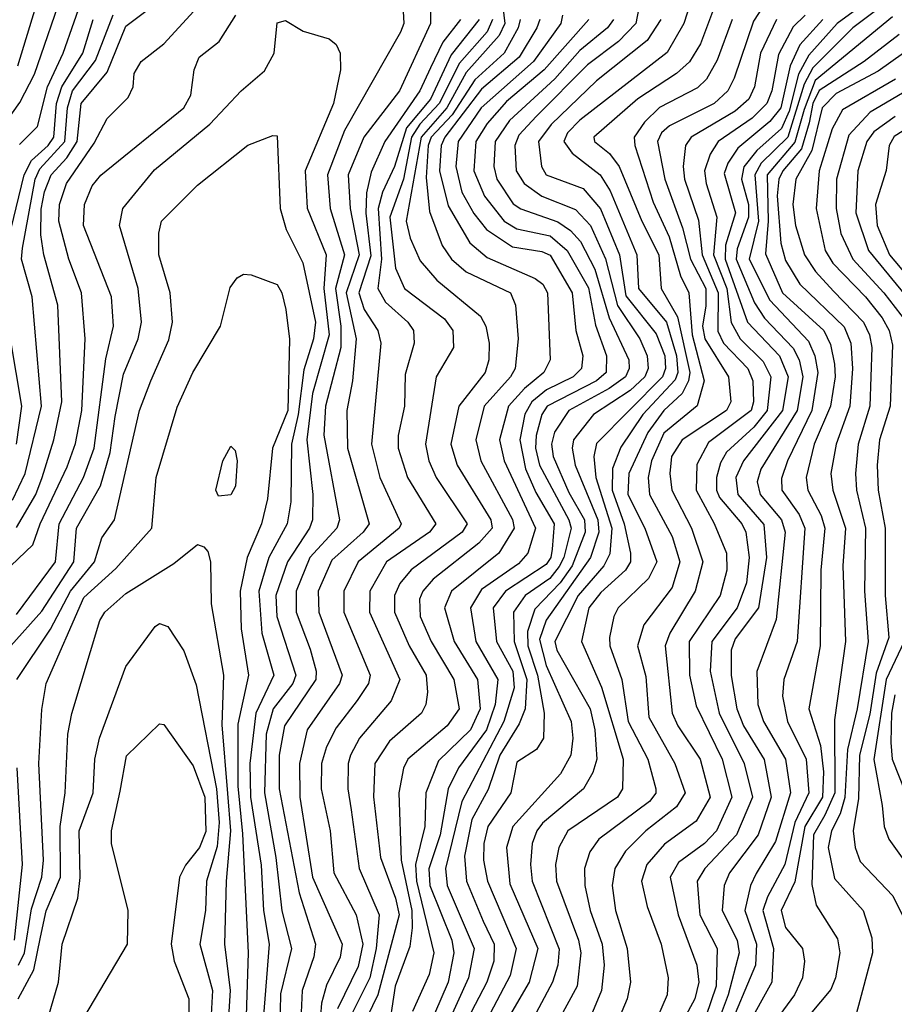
# Model space of a CAD drawing. Extents: x 501367 to 657802, y 482273 to 547541.
# Tile 598 of 656: x 597082 to 599164, y 534162 to 536504. Entities that reach past the tile are written whole.
import ezdxf

# ---------------------------------------------------------------- set-up
doc = ezdxf.new("R2010")
doc.units = 0

msp = doc.modelspace()

# ---------------------------------------------------------------- linework, layer by layer
at = {"layer": '0CON20XD'}
for points in [[(598062.1, 536675), (598060, 536495), (597986.2, 536335), (597901.1, 536225), (597864.1, 536135), (597868.5, 536055), (597889.7, 535945), (597858.8, 535855), (597882.9, 535745), (597874.6, 535645), (597860.7, 535575), (597862.3, 535485), (597913.8, 535305), (597899.3, 535285), (597825, 535218.5), (597792.2, 535145), (597794.3, 535095), (597849.8, 534945), (597843.5, 534925), (597766.4, 534815), (597747.9, 534735), (597748.9, 534655), (597778.8, 534465), (597849.8, 534305), (597845, 534274.5), (597812, 534208), (597800.2, 534165), (597795.8, 534105)], [(597016, 536215), (597082.9, 536307.1), (597117.1, 536375), (597189.6, 536585)], [(597082.1, 536207.9), (597125, 536250.5), (597148.3, 536345), (597185.4, 536425), (597237.9, 536575)], [(598563.7, 536575), (598548.2, 536495), (598507.2, 536452.8), (598433.3, 536396.7), (598311.8, 536275), (598269.9, 536230.1), (598260.8, 536205), (598264, 536145), (598283, 536115), (598324.9, 536084.9), (598405, 536052.7), (598440.5, 536015), (598475.9, 535935.9), (598504.8, 535824.8), (598557.7, 535745), (598575.3, 535705), (598577.7, 535675), (598570.1, 535655), (598535, 535622.7), (598448, 535565), (598400.3, 535505), (598397.2, 535485), (598404, 535445), (598457.8, 535315), (598460.3, 535285), (598440.6, 535225), (598335, 535076.2), (598319.6, 535030.4), (598335, 534967.8), (598394.5, 534835), (598398.6, 534795), (598393.5, 534755), (598369.2, 534710.8), (598255.5, 534585), (598240.6, 534535), (598248.4, 534448.4), (598315.6, 534295), (598294.9, 534215), (598242.6, 534125)], [(598684.8, 536565), (598662.8, 536495), (598623.3, 536426.8), (598415, 536265.1), (598385.8, 536235), (598377, 536215), (598396.6, 536186.6), (598463.2, 536135), (598487.4, 536097.4), (598550.9, 535945), (598555.1, 535865), (598621.4, 535785), (598645.6, 535705), (598648.3, 535665), (598642.2, 535647.8), (598565.5, 535565), (598512.8, 535487.2), (598492.9, 535437.1), (598492.5, 535385), (598521.1, 535305), (598535.5, 535235.5), (598535.8, 535215), (598523.5, 535195), (598465, 535141.7), (598436.6, 535105), (598418.8, 535025), (598466.6, 534916.6), (598518.5, 534745), (598516.5, 534675), (598504.7, 534655), (598387, 534575), (598365, 534535.5), (598357.2, 534495), (598359.7, 534455), (598411.8, 534315), (598417.8, 534285), (598408.7, 534205), (598359.3, 534115)], [(598749.7, 536575), (598702.6, 536447.4), (598675.9, 536404.1), (598645, 536376.1), (598553.5, 536316.5), (598448.9, 536225), (598449.8, 536215), (598485.9, 536185.9), (598508.7, 536155), (598562.6, 536025), (598603.3, 535945), (598608.5, 535865), (598647.4, 535797.4), (598677, 535665), (598673.9, 535645), (598658.5, 535615), (598615, 535574.9), (598577.2, 535522.8), (598532.1, 535425), (598529.2, 535375), (598570, 535295), (598598.3, 535215), (598578.7, 535175), (598506.5, 535105), (598496, 535085), (598485.5, 535035), (598486.8, 535015), (598514.9, 534935), (598530, 534835), (598577.1, 534745), (598595.9, 534675), (598595.9, 534664.1), (598580.8, 534645), (598460.2, 534555), (598439.4, 534525), (598426.3, 534485), (598427.1, 534445), (598439.7, 534385), (598468.7, 534305), (598473.2, 534255), (598467.1, 534195), (598433.8, 534115)], [(599118.1, 536561.9), (599027.6, 536495), (598959.8, 536420.2), (598935.4, 536374.6), (598913, 536287), (598895, 536245.6), (598836.5, 536193.5), (598805.3, 536154.7), (598799.6, 536125), (598816.2, 536065), (598816.8, 536035), (598789.5, 535959.5), (598787.2, 535935), (598830.9, 535830.9), (598854.8, 535794.8), (598922.8, 535722.8), (598937.3, 535695), (598945.8, 535655), (598932.2, 535575), (598846.2, 535435), (598837.1, 535405), (598844, 535375), (598894.9, 535315), (598904, 535285), (598882.6, 535077.4), (598836.1, 534953.9), (598839.1, 534875), (598852.6, 534835), (598904.6, 534745), (598916.4, 534665), (598880.7, 534549.3), (598835, 534473.2), (598821, 534445), (598807.9, 534385), (598835.8, 534305), (598832.9, 534255), (598766.1, 534095)], [(597061, 535205), (597113.5, 535255), (597130.7, 535305), (597195, 535441.1), (597215, 535496.5), (597229.9, 535575), (597237.9, 535745), (597229.7, 535855), (597198.9, 535935), (597175.4, 536025), (597177.2, 536065), (597193.6, 536115), (597259.6, 536210.4), (597290.4, 536269.6), (597340.5, 536319.5), (597352.5, 536345), (597355, 536376.7), (597371.1, 536405), (597425, 536447.2), (597496.4, 536525)], [(597065, 535361.2), (597094.9, 535425), (597134, 535585), (597111.8, 535845), (597086.4, 535935), (597088.8, 535961.2), (597118.7, 536125), (597130.5, 536149.5), (597189.4, 536215), (597196, 536295), (597208.2, 536335), (597263, 536407), (597304.3, 536515.7)], [(597075, 535296.7), (597120.4, 535375), (597136.1, 535415), (597163.6, 535505), (597182.6, 535595), (597172.7, 535825), (597139.3, 535945), (597132.7, 535992.7), (597133.4, 536053.4), (597141, 536095), (597156.8, 536135), (597194.2, 536175.8), (597219.3, 536215), (597228.3, 536305), (597290.1, 536379.9), (597335, 536489), (597401.3, 536538.7)], [(597077.9, 536395), (597120.7, 536535)], [(597994.8, 536524.8), (597996.5, 536495), (597988.2, 536475), (597855, 536240.5), (597815.1, 536135), (597821.3, 536055), (597855.1, 535945), (597833.7, 535865), (597846.6, 535775), (597846.2, 535725), (597810.2, 535585), (597806.3, 535516.3), (597843.2, 535315), (597837.3, 535295), (597772.4, 535225), (597740.2, 535145), (597740.3, 535095), (597773.3, 535006.7), (597787.4, 534955), (597787.1, 534935), (597712.1, 534825), (597699.4, 534755), (597699.7, 534675), (597747, 534427), (597786.4, 534305), (597782, 534275), (597754.4, 534195), (597751.4, 534125)], [(598232, 536535), (598236.7, 536495), (598222.9, 536467.1), (598145, 536378.7), (598098.8, 536295), (598037.3, 536225), (598002.3, 536025), (598011.2, 535985), (598035, 535931.2), (598075, 535884.8), (598178.8, 535798.8), (598191.9, 535775), (598199.8, 535735), (598198.5, 535695), (598190, 535665), (598126.9, 535585), (598108.2, 535495), (598123.2, 535445), (598203.8, 535315), (598206.2, 535295), (598175, 535258.8), (598066.2, 535173.8), (598041.7, 535145), (598033.9, 535126.1), (598035.1, 535085), (598061.1, 535025), (598115.5, 534935), (598127.8, 534865), (598099.2, 534825), (598005.6, 534745), (597995.7, 534724.3), (597984.2, 534665), (597989.7, 534505), (598015.4, 534385), (598016.2, 534343.8), (598010.3, 534299.7), (597975.8, 534205), (597957.4, 534085)], [(598852.2, 536537.8), (598828.7, 536501.3), (598782.8, 536365), (598767.3, 536335), (598735.1, 536304.9), (598628.2, 536251.8), (598609.8, 536235), (598600.1, 536215), (598617.4, 536125), (598659.3, 536009.3), (598678.5, 535935), (598715.1, 535865), (598715, 535823.6), (598707.1, 535775), (598712.6, 535745), (598768.8, 535655), (598774.4, 535595), (598764, 535575), (598658.4, 535505), (598633.4, 535465), (598629.3, 535425), (598634.3, 535385), (598680.7, 535295), (598707.9, 535215), (598689.7, 535145), (598629.3, 535045), (598618.5, 535015), (598635.2, 534855), (598648.2, 534825), (598701.6, 534745), (598725.7, 534655), (598692.4, 534597.6), (598617, 534543), (598574.8, 534495), (598562.1, 534455), (598575.3, 534394.7), (598609.1, 534305), (598625.6, 534225), (598623.1, 534185), (598587.5, 534102.5)], [(599131.2, 536535), (599065, 536485.4), (598970, 536390), (598948.8, 536351.2), (598910.1, 536225), (598847.1, 536162.9), (598831.9, 536135), (598840.3, 536025), (598818.3, 535935), (598867.4, 535837.4), (598959.5, 535739.5), (598974.3, 535705), (598981.6, 535665), (598967.5, 535575), (598909.2, 535455), (598895, 535413.3), (598896, 535385), (598937.2, 535327.2), (598950.6, 535295), (598932.2, 535025), (598900.5, 534935), (598897.7, 534895), (598909.1, 534835), (598954.2, 534745), (598960.4, 534665), (598926.6, 534595), (598903.1, 534495), (598861.9, 534418.1), (598850.8, 534385), (598875.7, 534295), (598872, 534215), (598755.4, 534005)], [(597049.1, 535955), (597092.9, 536135), (597110.2, 536169.8), (597150.1, 536205), (597163.2, 536225), (597169.8, 536305), (597182.2, 536345), (597232.4, 536425), (597257.4, 536505)], [(597061, 535015), (597135, 535097.7), (597211.4, 535215), (597217.4, 535295), (597274.2, 535395.8), (597297.2, 535475), (597309.7, 535560.3), (597329, 535661), (597364.2, 535745), (597372.2, 535785), (597364.5, 535865), (597319.8, 536015), (597327.4, 536055), (597402.7, 536147.3), (597535, 536255.7), (597609.4, 536335), (597665, 536382.5), (597687.8, 536425), (597695, 536497.3), (597715, 536502.7), (597756.8, 536476.8), (597818.8, 536458.8), (597835.3, 536445.3), (597844.7, 536424.7), (597845.3, 536385), (597828.9, 536305), (597761.8, 536145), (597766.1, 536056.1), (597811.5, 535945), (597806.4, 535865), (597818.4, 535755), (597779.2, 535615), (597765.3, 535505), (597780.1, 535375), (597779, 535315), (597772, 535295), (597719.4, 535215), (597692.1, 535135), (597693.8, 535085), (597739.1, 534945), (597732.1, 534925), (597685.3, 534864.7), (597669.1, 534805), (597665.1, 534664.9), (597691.4, 534511.4), (597705.8, 534384.2), (597729.4, 534295), (597702.6, 534187.4), (597701.2, 534105)], [(597075, 535089.1), (597167.5, 535215), (597176.4, 535305), (597234.2, 535415), (597259.4, 535485), (597287.4, 535697.4), (597305.2, 535775), (597300.7, 535845), (597233.8, 536015), (597236.7, 536065), (597255, 536109.6), (597275, 536134.7), (597472.8, 536295), (597489.2, 536325), (597497.6, 536385), (597509.6, 536415), (597557.2, 536452.8), (597596.9, 536515)], [(598131.5, 536505), (598088.8, 536451.2), (598059.9, 536390.1), (598034.2, 536335), (597950.8, 536215), (597918.3, 536141.7), (597907.2, 536092.8), (597905.7, 536044.3), (597917.5, 535942.5), (597889, 535855), (597901.7, 535815), (597934.7, 535765.3), (597942, 535735), (597919.7, 535495), (597939.2, 535415), (597990.2, 535305), (597985.3, 535294.7), (597887.8, 535215), (597853.3, 535145), (597853.9, 535095), (597916.5, 534945), (597912.3, 534925), (597885.2, 534885), (597835, 534819.7), (597812.3, 534775), (597800.6, 534735), (597800, 534675), (597820.9, 534575), (597830, 534475), (597883, 534375), (597898.7, 534305), (597887.8, 534252.2), (597838.9, 534151.1)], [(598175.9, 536505), (598108.9, 536421.1), (598059.5, 536315), (598002.7, 536247.3), (597974, 536155), (597945.9, 536094.1), (597935.5, 536055), (597943.6, 535935), (597934.9, 535864.9), (597952.6, 535832.6), (598005.8, 535785), (598019, 535765), (598021.3, 535735), (597999.4, 535660.6), (597997.8, 535585), (597982.9, 535515), (597982.9, 535485), (598004.8, 535415), (598072.8, 535305), (598057.3, 535285), (597955.5, 535215), (597915.2, 535145), (597914.6, 535095), (597987, 534935), (597966.1, 534883.9), (597890.9, 534795), (597869.2, 534755), (597863.6, 534735), (597863, 534675), (597871.2, 534625), (597889.9, 534485), (597937.9, 534375), (597930.9, 534295), (597915.1, 534225), (597865, 534123.9)], [(598207.3, 536505), (598194.3, 536475.7), (598128.8, 536401.2), (598080.8, 536305), (598034.4, 536255.6), (598014.8, 536225), (597995.3, 536124.7), (597963, 536035), (597976.5, 535913.5), (597997.6, 535865), (598092.9, 535792.9), (598113, 535765), (598114.7, 535725), (598073.7, 535655), (598048.2, 535495), (598055.8, 535455), (598073.2, 535415), (598146.9, 535305), (598135.2, 535285), (598013.9, 535196.1), (597987, 535163), (597974.2, 535135), (597973.9, 535095), (598008.9, 535015), (598049.8, 534945), (598053, 534905), (598048.7, 534875), (598038.8, 534855), (597962.2, 534787.8), (597927.5, 534735), (597924.2, 534655.8), (597941.2, 534511.2), (597976.8, 534415), (597984.9, 534375), (597934.9, 534185), (597895.4, 534105)], [(598273.6, 536505), (598268.7, 536485), (598234.9, 536425.1), (598165, 536361.3), (598111.5, 536278.5), (598061.4, 536225), (598054.2, 536205), (598049.4, 536129.4), (598057.8, 536047.8), (598087.3, 535967.3), (598109.6, 535935), (598145, 535904.5), (598250.3, 535855), (598262.5, 535825), (598268.3, 535745), (598261.2, 535675), (598250.2, 535655), (598187.8, 535585), (598167.7, 535505), (598179.9, 535455), (598255.1, 535315.1), (598258.7, 535295), (598222.6, 535235), (598109.7, 535145), (598092.9, 535105), (598116.4, 535025), (598171.8, 534935), (598177.7, 534865), (598154.9, 534815), (598078.5, 534741.5), (598048.6, 534665), (598046, 534585), (598023.9, 534495), (598026.2, 534455), (598067.6, 534285), (598056.5, 534233.5), (598017, 534145)], [(598319.9, 536505), (598313.1, 536485), (598271.2, 536415), (598181, 536339), (598093.7, 536225), (598085.3, 536205), (598081, 536145), (598101.9, 536061.9), (598153.3, 535973.3), (598195, 535938.8), (598308.9, 535888.9), (598327, 535875), (598338.3, 535855), (598344.8, 535695), (598329.3, 535665), (598283.2, 535626.8), (598245.7, 535585), (598224.3, 535505), (598235.4, 535455), (598309.7, 535295), (598291.8, 535235), (598269.6, 535210.4), (598181.2, 535148.8), (598154.7, 535105.3), (598167.4, 535025), (598220.1, 534935), (598214.1, 534875), (598193, 534815), (598126.5, 534725), (598101.5, 534675), (598082.7, 534565), (598055.6, 534484.4), (598058.4, 534445), (598110.4, 534315), (598115.4, 534285), (598102, 534215), (598054, 534105)], [(598373.6, 536515), (598370, 536495), (598305.1, 536404.9), (598180.7, 536295), (598125.5, 536215), (598120.2, 536155), (598134.3, 536094.3), (598163.2, 536043.2), (598193.3, 536005), (598255, 535964.1), (598325, 535952.9), (598344.6, 535944.5), (598397.1, 535855), (598405.4, 535765), (598422.3, 535705), (598419.3, 535675), (598399.6, 535655), (598335.8, 535624.2), (598301, 535595), (598284.1, 535565.9), (598272.2, 535505), (598285.9, 535435.9), (598310.5, 535379.5), (598353.9, 535305), (598349.6, 535245), (598346.1, 535225), (598335, 535208.1), (598238, 535145), (598208.8, 535105), (598217, 535025), (598255.6, 534955), (598258.6, 534915), (598234.1, 534835), (598134.3, 534645), (598095.4, 534485.4), (598099.8, 534445), (598163.4, 534295), (598150.6, 534225), (598100, 534115)], [(598436.6, 536505), (598330.6, 536385), (598240.4, 536309.6), (598195, 536257.8), (598167.8, 536215), (598163.3, 536145), (598188.7, 536085), (598235.2, 536025), (598265, 536006.9), (598345, 535990), (598385.4, 535955), (598436.2, 535866.2), (598452.2, 535777.8), (598478.6, 535705), (598477.7, 535665), (598454.5, 535645), (598337.2, 535585), (598324.7, 535565), (598311, 535515), (598309.5, 535485), (598318.9, 535445), (598388.8, 535315), (598394.2, 535295), (598377.2, 535225), (598366.4, 535203.6), (598343.6, 535175), (598285.1, 535135), (598257.7, 535095), (598258.8, 535025), (598289.1, 534935), (598284.9, 534865.1), (598270.6, 534829.4), (598224.7, 534755), (598197.2, 534672.8), (598158.3, 534601.7), (598140.4, 534515), (598145.4, 534455), (598185, 534360), (598211.6, 534305), (598210.4, 534265), (598194.2, 534215), (598147.4, 534125)], [(598495.4, 536505), (598481.2, 536485), (598415, 536430.9), (598356, 536364), (598248, 536265), (598213.9, 536215), (598210.4, 536155), (598217.8, 536125), (598256.6, 536066.6), (598275, 536054.3), (598363.2, 536023.2), (598392.9, 536002.9), (598416.7, 535976.7), (598450.7, 535910.7), (598485.2, 535795.2), (598531.7, 535695), (598532.4, 535675), (598523.8, 535655), (598485, 535627.2), (598389, 535575), (598355, 535523.5), (598347.4, 535495), (598351.8, 535465), (598389.4, 535379.4), (598426.1, 535315), (598427.6, 535285), (598397, 535205), (598368.7, 535165), (598307.9, 535102.1), (598290.7, 535049.3), (598291.2, 535015), (598314.1, 534945), (598330.6, 534855), (598328.8, 534795), (598311.7, 534768.3), (598265, 534738.5), (598250.8, 534665), (598196, 534585), (598186.9, 534545), (598185.9, 534505), (598195.1, 534455), (598263.6, 534295), (598249.1, 534230.9), (598194.2, 534125)], [(598607.6, 536505), (598575.4, 536454.6), (598455, 536359.2), (598347.1, 536255), (598317.1, 536215), (598324.2, 536155), (598335, 536135.2), (598422.9, 536102.9), (598464.5, 536054.5), (598509.4, 535945), (598525, 535847.2), (598597.2, 535757.2), (598617.7, 535705), (598619, 535675), (598612.3, 535655), (598455, 535496.5), (598448.7, 535465), (598453.4, 535415), (598491, 535295), (598486.3, 535233.7), (598472, 535205), (598411.5, 535135), (598356, 535025), (598360.7, 535005), (598439.7, 534865), (598450.7, 534815), (598455.8, 534745), (598446.4, 534713.6), (598423.9, 534675), (598326.7, 534593.3), (598312.8, 534575), (598302.1, 534545), (598297.9, 534495), (598302.1, 534455), (598366.4, 534293.6), (598362.6, 534255), (598350.1, 534215), (598291.3, 534105)], [(598777.5, 536505), (598742.2, 536407.8), (598716.7, 536363.3), (598695, 536342.1), (598604.4, 536295.6), (598569.1, 536260.9), (598544.5, 536225), (598545.7, 536205), (598590.1, 536070.1), (598627.5, 535987.6), (598655.1, 535895), (598674.6, 535854.6), (598682.4, 535755), (598711, 535645), (598694.1, 535585.9), (598615, 535521.1), (598585.5, 535455), (598577.9, 535415), (598580.7, 535375), (598634.9, 535275), (598653.3, 535215), (598635, 535153.5), (598567.7, 535065), (598552.8, 535015), (598572.3, 534942.3), (598579.7, 534845), (598641.5, 534735), (598666.2, 534665), (598645, 534631.9), (598571.9, 534575), (598523.5, 534526.5), (598498.4, 534485), (598491.8, 534445), (598500, 534385), (598527.8, 534295), (598536, 534215), (598528, 534175), (598502.7, 534115)], [(598883.2, 536505), (598845.5, 536425), (598830.9, 536345), (598817.1, 536315), (598785, 536286.5), (598679.8, 536225), (598666.3, 536205), (598661.2, 536155), (598664.6, 536125), (598697.6, 536027.6), (598706.3, 535945), (598744.1, 535855), (598743.5, 535763.5), (598757, 535735), (598815, 535674.4), (598826.9, 535645), (598828.5, 535595), (598822.7, 535575), (598721.5, 535498.5), (598693.4, 535446.6), (598691.7, 535385), (598735, 535305.7), (598764.6, 535235), (598765.2, 535195.2), (598748.9, 535135), (598675.4, 535025), (598676.5, 534945), (598692, 534872), (598753.9, 534745), (598777.1, 534655), (598740.3, 534575), (598711.6, 534545), (598650.3, 534499.7), (598630.5, 534465), (598649.5, 534375), (598693.4, 534255), (598698.7, 534215), (598689, 534175), (598663, 534127)], [(598951.1, 536515), (598922.7, 536487.3), (598888.2, 536421.8), (598871.8, 536335), (598860.2, 536305), (598825, 536270.4), (598744.5, 536215), (598725.3, 536184.7), (598711.7, 536145), (598715.5, 536114.5), (598740.9, 536035), (598733.3, 535945), (598764.7, 535865), (598775, 535784.1), (598796.8, 535745), (598851.2, 535691.2), (598869.7, 535655), (598860.8, 535575), (598829.2, 535535), (598764.6, 535475.4), (598749.9, 535450.1), (598740.1, 535415), (598740.7, 535385), (598747.7, 535367.7), (598801, 535305), (598810.4, 535285), (598818.2, 535225), (598812, 535165), (598790, 535105), (598729.1, 535025), (598725.1, 534954.9), (598746.7, 534855), (598806.4, 534735), (598826.2, 534655), (598787.8, 534565), (598713, 534485), (598694.8, 534455), (598700.7, 534375), (598742.3, 534295), (598739.5, 534205), (598715, 534133.1)], [(598993.2, 536505), (598938.5, 536445), (598915.5, 536394.5), (598893.6, 536295), (598867.4, 536262.6), (598791.3, 536198.7), (598767.1, 536162.9), (598758.5, 536138.5), (598785.4, 536045), (598762.2, 535967.8), (598760.9, 535935), (598814.3, 535785), (598890, 535705), (598910.6, 535655), (598897.6, 535575), (598804.6, 535455.4), (598786.1, 535415), (598791.1, 535375), (598853.4, 535303.4), (598859.6, 535225), (598840.2, 535105), (598785, 535031.6), (598775.7, 535004.3), (598775.7, 534944.3), (598789.2, 534865), (598804.5, 534824.5), (598854.2, 534744.2), (598870.9, 534655), (598839.7, 534565), (598771.6, 534475), (598758.4, 534445), (598754, 534385), (598789.3, 534315), (598794.3, 534284.3), (598768.4, 534185), (598742.4, 534115)], [(599159, 536511), (598975, 536359.9), (598949.1, 536290.9), (598926.9, 536213.1), (598861.1, 536135), (598863.5, 536025), (598857.1, 535947.1), (598897.8, 535855), (598995.7, 535765), (599012.1, 535732.1), (599021.5, 535685), (599022.8, 535655), (599011.8, 535585), (598973, 535495), (598953.6, 535415), (598957.4, 535385), (598989.6, 535325), (598998.6, 535295), (598989, 535195), (598987.4, 535015), (598959.8, 534865), (598988, 534778), (598994.9, 534714.9), (598992.3, 534655), (598950.5, 534585), (598926.8, 534453.2), (598894, 534385), (598905, 534344.7), (598945.3, 534295), (598949.5, 534265), (598944.8, 534225), (598926, 534185), (598867.6, 534105)], [(599175, 536469.5), (599092, 536405), (598985, 536336.2), (598970, 536305), (598960.9, 536259.1), (598942.5, 536197.5), (598898.2, 536145), (598888.4, 536125), (598884.8, 536085.2), (598893.2, 535973.2), (598905, 535931.6), (598939.1, 535875), (599043.9, 535773.9), (599059.9, 535735), (599064, 535675), (599057.7, 535585), (599024.9, 535495), (599012.9, 535425), (599017.1, 535385), (599047.5, 535295), (599041.4, 535205), (599047.2, 535025), (599021.2, 534838.8), (599021.8, 534665), (598998, 534612), (598971.6, 534565), (598967.1, 534447.1), (598977.7, 534397.7), (599028, 534318), (599034, 534285), (599023.8, 534225), (599012.6, 534197.4), (598934.5, 534105)], [(599185.5, 536425), (599125, 536382.3), (599025, 536329.1), (598991.6, 536295), (598967, 536193), (598929.1, 536125), (598921.7, 536065), (598928.6, 536015), (598949.7, 535945), (598975.7, 535905.7), (599018.8, 535858.8), (599090, 535785), (599104.4, 535755), (599110.1, 535725), (599105.1, 535585.1), (599077.4, 535495), (599071.1, 535425), (599073.5, 535385), (599095.1, 535295), (599092.6, 535145), (599101.5, 535025), (599075.1, 534864.9), (599051.9, 534768.1), (599046, 534654), (599034.7, 534615.3), (599013.8, 534575), (599006.2, 534535), (599021.4, 534461.4), (599089.2, 534385), (599110.2, 534320.2), (599111.9, 534285), (599087.5, 534195), (599066.7, 534115)], [(599166.7, 536363.3), (599040, 536290), (599015.4, 536244.6), (598984.7, 536145), (598977.5, 536055), (598998.7, 535955), (599017.1, 535925), (599095, 535845.5), (599134.6, 535795), (599151.2, 535765), (599159.5, 535730.5), (599153.9, 535585), (599128.2, 535505), (599122.6, 535445), (599125.1, 535385), (599141.9, 535295), (599141.8, 535135), (599150.5, 535035), (599120, 534950), (599105, 534852.5), (599080.6, 534755), (599078.2, 534651.8), (599065.5, 534575), (599070.2, 534535), (599082.3, 534502.3), (599160, 534420), (599182, 534375)], [(599250.6, 536369.4), (599105.9, 536284.1), (599055, 536229.4), (599025.8, 536125), (599025.1, 536055.1), (599036.2, 535996.2), (599064.9, 535935), (599138.9, 535855), (599192.9, 535785)], [(599165.9, 536274.1), (599115, 536237.5), (599097.8, 536215), (599076.5, 536145), (599071.9, 536045), (599101.9, 535955), (599234.2, 535795)], [(599215, 536259.2), (599163.3, 536226.7), (599151.7, 536205), (599144.5, 536145.5), (599119.2, 536065), (599122.7, 536015), (599152, 535945), (599278.2, 535795)], [(597075.5, 534935), (597155.5, 535054.5), (597202.8, 535145), (597260.6, 535215), (597278.1, 535271.9), (597307.5, 535315), (597367.2, 535575), (597394, 535645), (597437.4, 535742.6), (597445.7, 535785), (597440.3, 535855), (597413.6, 535945), (597413.4, 535996.6), (597420, 536025), (597505, 536110.9), (597625, 536205.6), (597685, 536229.2), (597695, 536228), (597702, 536055), (597716.2, 536005), (597755.7, 535925.7), (597785.8, 535785), (597781.1, 535745), (597758.3, 535671.7), (597744.9, 535565.1), (597729.3, 535495), (597727.8, 535357.8), (597718.8, 535305), (597675.1, 535224.9), (597651.6, 535145), (597658.1, 535045), (597686.9, 534945), (597643.8, 534855), (597630.3, 534735), (597631.7, 534655), (597656.5, 534493.5), (597662.1, 534385), (597675.8, 534305), (597659.4, 534095)], [(597079.2, 534255), (597093.5, 534285), (597110.4, 534389.6), (597135.1, 534465), (597138.6, 534505), (597127.5, 534735), (597135, 534863.3), (597144.9, 534925.1), (597235, 535129.6), (597311.4, 535198.6), (597396.6, 535295), (597407.4, 535415), (597457, 535583), (597494.3, 535665), (597560, 535775), (597582.8, 535867.2), (597599.4, 535890.6), (597615, 535899.2), (597632.7, 535897.3), (597695, 535874.5), (597706, 535855), (597715.2, 535815), (597724.2, 535744.2), (597720.3, 535575), (597683.5, 535485), (597672, 535365), (597657.3, 535305), (597623.6, 535225), (597606.8, 535145), (597609.3, 535055), (597627, 534945), (597601.2, 534828.8), (597601.4, 534681.4), (597612.6, 534567.4), (597625.9, 534285), (597619.5, 534085)], [(597074.3, 535495), (597087, 535585), (597060.3, 535745)], [(597555, 535371.2), (597548.8, 535385), (597566, 535455), (597585, 535490), (597595, 535480), (597600, 535455), (597595.8, 535395), (597585, 535374.3), (597555, 535371.2)], [(597078.3, 534175), (597116, 534244), (597131.7, 534321.7), (597145, 534384.7), (597179.7, 534465), (597178.5, 534585), (597190.3, 534665), (597196.7, 534805), (597206.1, 534853.9), (597272.6, 535075), (597285, 535095.3), (597335, 535139.3), (597449, 535211), (597505, 535255.7), (597520.6, 535250.6), (597529.6, 535239.6), (597536.7, 535215), (597537.7, 535115), (597567.5, 534945), (597562.9, 534827.1), (597576.6, 534663.4), (597584, 534575), (597573.6, 534455), (597569.6, 534305), (597583.4, 534195), (597577, 534095)], [(597139.6, 534095), (597174.8, 534215), (597183.3, 534305), (597220.3, 534415), (597226, 534464), (597224.1, 534575), (597256.7, 534665), (597261, 534745), (597272, 534795), (597335, 534965.6), (597405, 535061.2), (597415, 535067.9), (597435, 535061.2), (597473.1, 535003.1), (597502.5, 534922.5), (597550.6, 534675), (597557.2, 534595), (597552.3, 534537.7), (597526.5, 534455), (597524.5, 534385), (597511.2, 534305), (597541.2, 534195), (597535.5, 534095)], [(599187, 535025), (599144.3, 534935), (599114.9, 534744.9), (599134.8, 534635), (599139.6, 534585), (599150.2, 534555), (599221.6, 534455)], [(599165, 534898.2), (599156.5, 534855), (599155.1, 534785), (599158.8, 534745), (599189.9, 534665)], [(597220, 534105), (597338.6, 534305), (597340.5, 534385), (597300.6, 534545), (597301.1, 534575), (597321, 534669), (597336.6, 534753.4), (597415, 534829.5), (597425, 534827.5), (597495, 534729.7), (597522.8, 534655), (597525, 534573.6), (597510.5, 534535), (597476.5, 534493.5), (597462.4, 534465), (597442.6, 534305), (597450, 534265), (597484.8, 534175), (597486.2, 534016.2)], [(597069.7, 534315), (597088.8, 534495), (597076.4, 534725)]]:
    msp.add_lwpolyline(points, dxfattribs=at)

doc.saveas('drawing.dxf')
